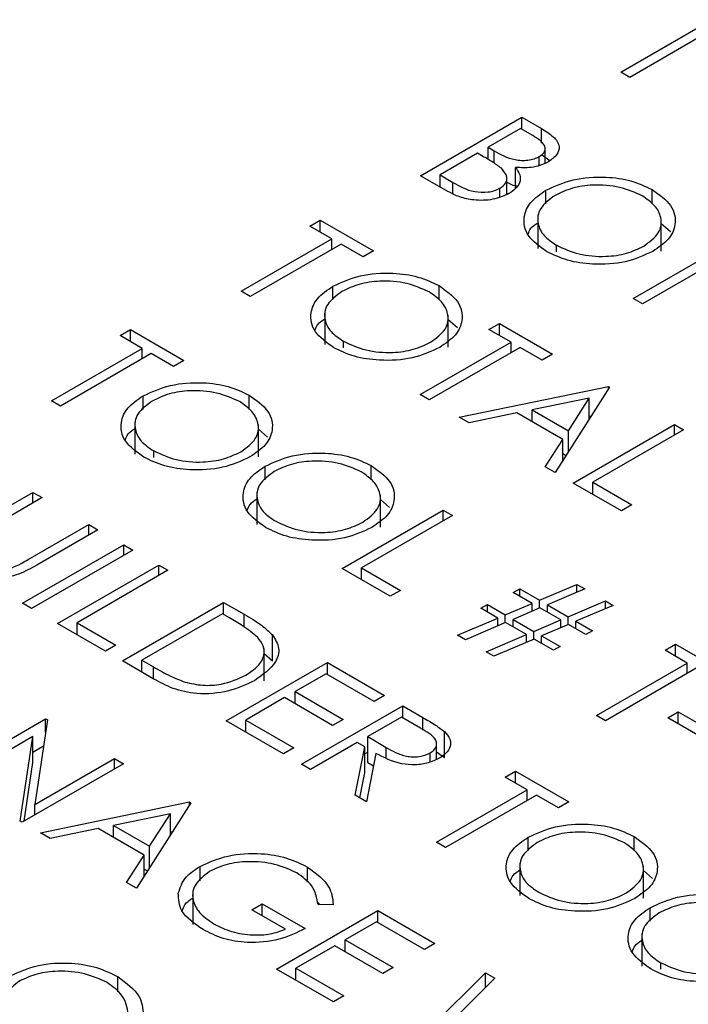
# Model space of a CAD drawing. Header units: inches. Extents: x 1880 to 2363, y -453 to -54.
# Tile 668 of 1056: x 1949.741 to 1950.162, y -148.8 to -148.181. Entities that reach past the tile are written whole.
import ezdxf

# ---------------------------------------------------------------- set-up
doc = ezdxf.new("R2010")
doc.units = ezdxf.units.IN
doc.header["$LTSCALE"] = 0.5
doc.header["$MEASUREMENT"] = 0
doc.layers.add('SID-M-S', color=105, linetype='Continuous')

msp = doc.modelspace()

# ---------------------------------------------------------------- linework, layer by layer
at = {"layer": 'SID-M-S'}
for p, q in [((1950.11916, -148.214), (1950.17627, -148.18103)), ((1950.18198, -148.18433), (1950.12487, -148.2173)), ((1950.12487, -148.2173), (1950.11916, -148.214)), ((1949.99331, -148.27912), (1950.05695, -148.24238)), ((1950.05695, -148.24238), (1950.06936, -148.24955)), ((1950.05695, -148.24992), (1950.05695, -148.24238)), ((1950.05613, -148.24945), (1950.03573, -148.26122)), ((1950.06388, -148.25392), (1950.05613, -148.24945)), ((1950.06936, -148.25858), (1950.06936, -148.24955)), ((1950.02921, -148.26499), (1950.00555, -148.27865)), ((1950.03299, -148.26718), (1950.02921, -148.26499)), ((1950.03573, -148.26122), (1950.03957, -148.26344)), ((1950.03573, -148.26881), (1950.03573, -148.26122)), ((1950.03957, -148.27125), (1950.03957, -148.26344)), ((1950.06936, -148.26588), (1950.07469, -148.26957)), ((1950.07172, -148.27126), (1950.07172, -148.26223)), ((1950.06799, -148.27276), (1950.06799, -148.2671)), ((1950.05292, -148.28734), (1950.05292, -148.2739)), ((1950.01052, -148.28906), (1949.99331, -148.27912)), ((1950.00555, -148.27865), (1950.01368, -148.28335)), ((1950.00555, -148.28619), (1950.00555, -148.27865)), ((1950.01368, -148.29049), (1950.01368, -148.28335)), ((1950.0476, -148.29082), (1950.0476, -148.28082)), ((1950.04319, -148.29238), (1950.04319, -148.28706)), ((1950.07217, -148.29674), (1950.07217, -148.28823)), ((1950.13894, -148.29682), (1950.13894, -148.28783)), ((1949.92375, -148.3108), (1949.93028, -148.30703)), ((1949.93028, -148.30703), (1949.96373, -148.32634)), ((1949.93028, -148.31456), (1949.93028, -148.30703)), ((1950.06704, -148.30451), (1950.06704, -148.32492)), ((1950.14469, -148.32662), (1950.14469, -148.30621)), ((1950.14469, -148.30917), (1950.15048, -148.31421)), ((1949.93762, -148.3188), (1949.92375, -148.3108)), ((1949.88051, -148.35177), (1949.93762, -148.3188)), ((1949.93762, -148.3254), (1949.93762, -148.3188)), ((1949.94333, -148.3221), (1949.88622, -148.35507)), ((1949.9572, -148.33011), (1949.94333, -148.3221)), ((1949.96373, -148.32634), (1949.9572, -148.33011)), ((1950.07885, -148.32696), (1950.07885, -148.32285)), ((1950.12711, -148.35637), (1950.18423, -148.3234)), ((1950.18994, -148.32669), (1950.13282, -148.35966)), ((1949.88622, -148.35507), (1949.88051, -148.35177)), ((1949.93816, -148.35715), (1949.93816, -148.34864)), ((1950.00493, -148.35722), (1950.00493, -148.34824)), ((1950.13282, -148.35966), (1950.12711, -148.35637)), ((1949.93303, -148.36492), (1949.93303, -148.38533)), ((1950.01068, -148.38703), (1950.01068, -148.36662)), ((1950.01068, -148.36957), (1950.01647, -148.37461)), ((1949.80443, -148.37968), (1949.81095, -148.37591)), ((1949.81095, -148.37591), (1949.84441, -148.39522)), ((1949.81095, -148.38345), (1949.81095, -148.37591)), ((1950.03634, -148.37579), (1950.04287, -148.37203)), ((1950.05022, -148.3838), (1950.03634, -148.37579)), ((1950.04287, -148.37203), (1950.07632, -148.39134)), ((1950.04287, -148.37956), (1950.04287, -148.37203)), ((1949.8183, -148.38769), (1949.80443, -148.37968)), ((1949.94484, -148.38736), (1949.94484, -148.38326)), ((1949.9931, -148.41677), (1950.05022, -148.3838)), ((1950.05022, -148.3904), (1950.05022, -148.3838)), ((1949.76119, -148.42066), (1949.8183, -148.38769)), ((1949.8183, -148.39428), (1949.8183, -148.38769)), ((1950.05593, -148.3871), (1949.99881, -148.42007)), ((1950.0698, -148.39511), (1950.05593, -148.3871)), ((1949.82401, -148.39098), (1949.7669, -148.42395)), ((1949.83788, -148.39899), (1949.82401, -148.39098)), ((1949.84441, -148.39522), (1949.83788, -148.39899)), ((1950.07632, -148.39134), (1950.0698, -148.39511)), ((1950.01758, -148.4309), (1950.11141, -148.41159)), ((1950.11222, -148.41206), (1950.07796, -148.46576)), ((1950.11141, -148.41159), (1950.11222, -148.41206)), ((1950.11141, -148.41334), (1950.11141, -148.41159)), ((1949.7669, -148.42395), (1949.76119, -148.42066)), ((1949.81883, -148.42603), (1949.81883, -148.41752)), ((1949.88561, -148.42611), (1949.88561, -148.41713)), ((1949.99881, -148.42007), (1949.9931, -148.41677)), ((1950.09935, -148.41895), (1950.06351, -148.42633)), ((1950.08625, -148.43946), (1950.09935, -148.41895)), ((1950.09935, -148.43224), (1950.09935, -148.41895)), ((1950.06351, -148.43387), (1950.06351, -148.42633)), ((1950.06351, -148.42633), (1950.08625, -148.43946)), ((1950.02381, -148.4345), (1950.01758, -148.4309)), ((1950.05389, -148.42831), (1950.02381, -148.4345)), ((1950.08274, -148.44497), (1950.05389, -148.42831)), ((1950.09935, -148.4304), (1950.10069, -148.43013)), ((1949.81371, -148.4338), (1949.81371, -148.45422)), ((1949.89136, -148.45591), (1949.89136, -148.4355)), ((1949.89136, -148.43846), (1949.89715, -148.4435)), ((1950.08625, -148.45275), (1950.08625, -148.43946)), ((1950.08938, -148.47235), (1950.15302, -148.43561)), ((1950.15873, -148.43891), (1950.10162, -148.47188)), ((1950.15302, -148.43561), (1950.15873, -148.43891)), ((1950.15302, -148.44221), (1950.15302, -148.43561)), ((1950.07175, -148.46217), (1950.08274, -148.44497)), ((1950.08274, -148.45827), (1950.08274, -148.44497)), ((1949.82551, -148.45625), (1949.82551, -148.45214)), ((1950.08274, -148.45376), (1950.08484, -148.45497)), ((1949.89553, -148.47031), (1949.89553, -148.4618)), ((1949.9623, -148.47038), (1949.9623, -148.4614)), ((1950.07796, -148.46576), (1950.07175, -148.46217)), ((1950.11957, -148.48978), (1950.08938, -148.47235)), ((1950.10162, -148.47188), (1950.12609, -148.48601)), ((1950.10162, -148.47942), (1950.10162, -148.47188)), ((1949.71112, -148.50043), (1949.74956, -148.47824)), ((1949.75527, -148.48154), (1949.71714, -148.50355)), ((1949.74956, -148.47824), (1949.75527, -148.48154)), ((1949.74956, -148.48483), (1949.74956, -148.47824)), ((1949.8904, -148.47808), (1949.8904, -148.49849)), ((1949.96805, -148.50019), (1949.96805, -148.47978)), ((1949.96805, -148.48273), (1949.97384, -148.48777)), ((1950.12609, -148.48601), (1950.11957, -148.48978)), ((1949.94395, -148.52616), (1950.00758, -148.48942)), ((1950.0133, -148.49272), (1949.95618, -148.52569)), ((1950.00758, -148.48942), (1950.0133, -148.49272)), ((1950.00758, -148.49602), (1950.00758, -148.48942)), ((1949.74651, -148.5205), (1949.78464, -148.49849)), ((1949.78464, -148.49849), (1949.79035, -148.50179)), ((1949.78464, -148.50509), (1949.78464, -148.49849)), ((1949.79035, -148.50179), (1949.75192, -148.52398)), ((1949.74303, -148.54795), (1949.80667, -148.51121)), ((1949.80667, -148.51121), (1949.81238, -148.51451)), ((1949.80667, -148.5178), (1949.80667, -148.51121)), ((1949.81238, -148.51451), (1949.74874, -148.55124)), ((1949.76506, -148.56066), (1949.8287, -148.52393)), ((1949.8287, -148.52393), (1949.83441, -148.52722)), ((1949.8287, -148.53052), (1949.8287, -148.52393)), ((1949.97413, -148.54359), (1949.94395, -148.52616)), ((1949.95618, -148.52569), (1949.98066, -148.53982)), ((1949.95618, -148.53323), (1949.95618, -148.52569)), ((1949.83441, -148.52722), (1949.7773, -148.56019)), ((1950.06816, -148.54606), (1950.09162, -148.53605)), ((1950.09162, -148.53605), (1950.09654, -148.53889)), ((1950.09162, -148.54099), (1950.09162, -148.53605)), ((1949.98066, -148.53982), (1949.97413, -148.54359)), ((1950.05164, -148.54124), (1950.05572, -148.53888)), ((1950.06347, -148.54806), (1950.05164, -148.54124)), ((1950.05572, -148.53888), (1950.06816, -148.54606)), ((1950.05572, -148.54359), (1950.05572, -148.53888)), ((1950.09654, -148.53889), (1950.07309, -148.5489)), ((1949.74874, -148.55124), (1949.74303, -148.54795)), ((1949.80586, -148.58421), (1949.86949, -148.54748)), ((1949.86949, -148.54748), (1949.88235, -148.55489)), ((1949.86949, -148.55501), (1949.86949, -148.54748)), ((1950.03125, -148.55113), (1950.03533, -148.54877)), ((1950.03533, -148.54877), (1950.04658, -148.55527)), ((1950.03533, -148.55348), (1950.03533, -148.54877)), ((1950.04658, -148.55527), (1950.06347, -148.54806)), ((1950.06839, -148.55091), (1950.05152, -148.55812)), ((1950.06347, -148.55301), (1950.06347, -148.54806)), ((1950.06816, -148.551), (1950.06816, -148.54606)), ((1950.08142, -148.55843), (1950.06839, -148.55091)), ((1950.07309, -148.5489), (1950.08611, -148.55642)), ((1950.07309, -148.55361), (1950.07309, -148.5489)), ((1950.08611, -148.55642), (1950.10957, -148.54642)), ((1950.11449, -148.54926), (1950.09104, -148.55927)), ((1950.10957, -148.54642), (1950.11449, -148.54926)), ((1950.10957, -148.55136), (1950.10957, -148.54642)), ((1949.86868, -148.55454), (1949.81809, -148.58374)), ((1949.87315, -148.55712), (1949.86868, -148.55454)), ((1949.88235, -148.56284), (1949.88235, -148.55489)), ((1950.04189, -148.55727), (1950.03125, -148.55113)), ((1950.04658, -148.56022), (1950.04658, -148.55527)), ((1950.08611, -148.56137), (1950.08611, -148.55642)), ((1949.79525, -148.57809), (1949.76506, -148.56066)), ((1949.7773, -148.56019), (1949.80178, -148.57432)), ((1949.7773, -148.56773), (1949.7773, -148.56019)), ((1950.01656, -148.56808), (1950.04189, -148.55727)), ((1950.04682, -148.56012), (1950.02149, -148.57093)), ((1950.04189, -148.56223), (1950.04189, -148.55727)), ((1950.05984, -148.56763), (1950.04682, -148.56012)), ((1950.05152, -148.55812), (1950.06453, -148.56563)), ((1950.05152, -148.56283), (1950.05152, -148.55812)), ((1950.06453, -148.56563), (1950.08142, -148.55843)), ((1950.08634, -148.56127), (1950.06947, -148.56848)), ((1950.08142, -148.56337), (1950.08142, -148.55843)), ((1950.09733, -148.56761), (1950.08634, -148.56127)), ((1950.09104, -148.55927), (1950.10141, -148.56526)), ((1950.09104, -148.56398), (1950.09104, -148.55927)), ((1949.90024, -148.58421), (1949.90024, -148.56788)), ((1950.02149, -148.57093), (1950.01656, -148.56808)), ((1950.03451, -148.57844), (1950.05984, -148.56763)), ((1950.05984, -148.57259), (1950.05984, -148.56763)), ((1950.06453, -148.57058), (1950.06453, -148.56563)), ((1950.06947, -148.56848), (1950.08102, -148.57515)), ((1950.06947, -148.57319), (1950.06947, -148.56848)), ((1950.10141, -148.56526), (1950.09733, -148.56761)), ((1949.80178, -148.57432), (1949.79525, -148.57809)), ((1950.06477, -148.57048), (1950.03944, -148.58129)), ((1950.07694, -148.5775), (1950.06477, -148.57048)), ((1950.08102, -148.57515), (1950.07694, -148.5775)), ((1950.1471, -148.5775), (1950.15363, -148.57373)), ((1950.15363, -148.57373), (1950.18708, -148.59305)), ((1950.15363, -148.58127), (1950.15363, -148.57373)), ((1949.89497, -148.59677), (1949.89497, -148.57636)), ((1949.89497, -148.5796), (1949.90024, -148.58421)), ((1950.03944, -148.58129), (1950.03451, -148.57844)), ((1950.16097, -148.58551), (1950.1471, -148.5775)), ((1949.82558, -148.5956), (1949.80586, -148.58421)), ((1949.81809, -148.58374), (1949.8254, -148.58796)), ((1949.81809, -148.59128), (1949.81809, -148.58374)), ((1949.8254, -148.5955), (1949.8254, -148.58796)), ((1949.87113, -148.62189), (1949.93477, -148.58516)), ((1949.93477, -148.58516), (1949.97067, -148.60588)), ((1949.93477, -148.59269), (1949.93477, -148.58516)), ((1950.10386, -148.61848), (1950.16097, -148.58551)), ((1950.16097, -148.5921), (1950.16097, -148.58551)), ((1949.93395, -148.59222), (1949.91437, -148.60353)), ((1949.96414, -148.60965), (1949.93395, -148.59222)), ((1950.16668, -148.58881), (1950.10957, -148.62178)), ((1949.91437, -148.60353), (1949.94456, -148.62095)), ((1949.91437, -148.61106), (1949.91437, -148.60353)), ((1949.97067, -148.60588), (1949.96414, -148.60965)), ((1949.90784, -148.60729), (1949.88337, -148.62142)), ((1949.93803, -148.62472), (1949.90784, -148.60729)), ((1949.91845, -148.64921), (1949.98209, -148.61247)), ((1949.98209, -148.61247), (1949.99482, -148.61983)), ((1949.98209, -148.62001), (1949.98209, -148.61247)), ((1950.10957, -148.62178), (1950.10386, -148.61848)), ((1950.14873, -148.61989), (1950.15526, -148.61612)), ((1950.15526, -148.61612), (1950.17974, -148.63025)), ((1950.15526, -148.62366), (1950.15526, -148.61612)), ((1949.69387, -148.65734), (1949.75751, -148.6206)), ((1949.75871, -148.62129), (1949.75067, -148.67448)), ((1949.75751, -148.6206), (1949.75871, -148.62129)), ((1949.75751, -148.62921), (1949.75751, -148.6206)), ((1949.90703, -148.64262), (1949.87113, -148.62189)), ((1949.88337, -148.62142), (1949.91355, -148.63885)), ((1949.88337, -148.62896), (1949.88337, -148.62142)), ((1949.94456, -148.62095), (1949.93803, -148.62472)), ((1949.98127, -148.61954), (1949.96006, -148.63179)), ((1949.9932, -148.62643), (1949.98127, -148.61954)), ((1949.99482, -148.62767), (1949.99482, -148.61983)), ((1950.17321, -148.63402), (1950.14873, -148.61989)), ((1950.00838, -148.64498), (1950.00838, -148.62865)), ((1949.74956, -148.63179), (1949.69959, -148.66063)), ((1949.74153, -148.68485), (1949.74956, -148.63179)), ((1949.74956, -148.64812), (1949.74956, -148.63179)), ((1949.74956, -148.64152), (1949.75624, -148.63767)), ((1949.95353, -148.63555), (1949.92416, -148.65251)), ((1949.95817, -148.63823), (1949.95353, -148.63555)), ((1949.96006, -148.63179), (1949.97162, -148.63856)), ((1949.96006, -148.64812), (1949.96006, -148.63179)), ((1950.00341, -148.64607), (1950.00341, -148.63632)), ((1949.91355, -148.63885), (1949.90703, -148.64262)), ((1949.95218, -148.66869), (1949.95817, -148.63823)), ((1949.95817, -148.65456), (1949.95817, -148.63823)), ((1949.95817, -148.64261), (1949.96006, -148.64152)), ((1949.96523, -148.64231), (1949.95924, -148.67276)), ((1949.97162, -148.64486), (1949.97162, -148.63856)), ((1949.99935, -148.64777), (1949.99935, -148.64207)), ((1950.00341, -148.6414), (1950.00838, -148.64498)), ((1949.80647, -148.64886), (1949.74283, -148.6856)), ((1949.74399, -148.68493), (1949.74956, -148.64812)), ((1949.75067, -148.67448), (1949.80076, -148.64556)), ((1949.80076, -148.64556), (1949.80647, -148.64886)), ((1949.80076, -148.65216), (1949.80076, -148.64556)), ((1949.92416, -148.65251), (1949.91845, -148.64921)), ((1949.96006, -148.64812), (1949.96368, -148.65024)), ((1949.95507, -148.67035), (1949.95817, -148.65456)), ((1950.04654, -148.65722), (1950.05307, -148.65345)), ((1950.05307, -148.65345), (1950.08652, -148.67276)), ((1950.05307, -148.66099), (1950.05307, -148.65345)), ((1950.06041, -148.66523), (1950.04654, -148.65722)), ((1950.0033, -148.6982), (1950.06041, -148.66523)), ((1950.06613, -148.66852), (1950.00901, -148.70149)), ((1950.06041, -148.67182), (1950.06041, -148.66523)), ((1950.08, -148.67653), (1950.06613, -148.66852)), ((1949.75067, -148.68107), (1949.75067, -148.67448)), ((1949.75425, -148.69219), (1949.84808, -148.67288)), ((1949.84889, -148.67335), (1949.81463, -148.72705)), ((1949.84808, -148.67288), (1949.84889, -148.67335)), ((1949.84808, -148.67463), (1949.84808, -148.67288)), ((1949.95924, -148.67276), (1949.95218, -148.66869)), ((1950.08652, -148.67276), (1950.08, -148.67653)), ((1949.83602, -148.68024), (1949.80018, -148.68762)), ((1949.82293, -148.70075), (1949.83602, -148.68024)), ((1949.83602, -148.69353), (1949.83602, -148.68024)), ((1949.74283, -148.6856), (1949.74153, -148.68485)), ((1949.76048, -148.69579), (1949.75425, -148.69219)), ((1949.79056, -148.6896), (1949.76048, -148.69579)), ((1949.81941, -148.70626), (1949.79056, -148.6896)), ((1949.80018, -148.68762), (1949.82293, -148.70075)), ((1949.80018, -148.69516), (1949.80018, -148.68762)), ((1949.83602, -148.69169), (1949.83736, -148.69142)), ((1950.00901, -148.70149), (1950.0033, -148.6982)), ((1950.06095, -148.70357), (1950.06095, -148.69506)), ((1950.12772, -148.70365), (1950.12772, -148.69466)), ((1949.82293, -148.71404), (1949.82293, -148.70075)), ((1949.80842, -148.72346), (1949.81941, -148.70626)), ((1949.81941, -148.71956), (1949.81941, -148.70626)), ((1950.05583, -148.71134), (1950.05583, -148.73175)), ((1949.81941, -148.71505), (1949.82151, -148.71626)), ((1949.85463, -148.72238), (1949.85463, -148.71337)), ((1949.92229, -148.72338), (1949.92229, -148.71384)), ((1950.13347, -148.73345), (1950.13347, -148.71304)), ((1950.13347, -148.716), (1950.13926, -148.72104)), ((1949.81463, -148.72705), (1949.80842, -148.72346)), ((1949.85002, -148.72957), (1949.85002, -148.74999)), ((1949.92828, -148.73576), (1949.93006, -148.73743)), ((1949.88724, -148.74071), (1949.89377, -148.73694)), ((1949.90845, -148.75295), (1949.88724, -148.74071)), ((1949.89377, -148.73694), (1949.92069, -148.75248)), ((1949.89377, -148.74447), (1949.89377, -148.73694)), ((1949.90274, -148.77791), (1949.96638, -148.74118)), ((1949.93839, -148.73756), (1949.92885, -148.73741)), ((1949.96638, -148.74118), (1950.00228, -148.7619)), ((1949.96638, -148.74871), (1949.96638, -148.74118)), ((1950.13764, -148.74784), (1950.13764, -148.73934)), ((1949.96557, -148.74824), (1949.94598, -148.75955)), ((1949.99575, -148.76567), (1949.96557, -148.74824)), ((1949.94598, -148.75955), (1949.97617, -148.77697)), ((1949.94598, -148.76708), (1949.94598, -148.75955)), ((1950.13252, -148.75562), (1950.13252, -148.77603)), ((1949.93946, -148.76331), (1949.91498, -148.77744)), ((1949.96965, -148.78074), (1949.93946, -148.76331)), ((1950.00228, -148.7619), (1949.99575, -148.76567)), ((1949.93864, -148.79864), (1949.90274, -148.77791)), ((1949.91498, -148.77744), (1949.94517, -148.79487)), ((1949.91498, -148.78498), (1949.91498, -148.77744)), ((1949.97617, -148.77697), (1949.96965, -148.78074)), ((1950.14432, -148.77806), (1950.14432, -148.77396)), ((1949.80296, -148.79227), (1949.80296, -148.78272)), ((1949.98739, -148.82678), (1950.0341, -148.78027)), ((1950.04, -148.78368), (1950.00579, -148.81781)), ((1950.0341, -148.78027), (1950.04, -148.78368)), ((1950.0341, -148.78957), (1950.0341, -148.78027)), ((1949.94517, -148.79487), (1949.93864, -148.79864))]:
    msp.add_line(p, q, dxfattribs=at)
for points, knots in [([(1950.06936, -148.24955), (1950.07203, -148.25116), (1950.07734, -148.25436), (1950.08127, -148.26037), (1950.0795, -148.26622), (1950.07571, -148.26896), (1950.07381, -148.27033)], [0, 0, 0, 0, 0.281317, 0.559922, 0.779935, 1, 1, 1, 1]), ([(1950.06799, -148.2671), (1950.06937, -148.26608), (1950.07145, -148.26456), (1950.07186, -148.262), (1950.07078, -148.25824), (1950.06694, -148.25584), (1950.06388, -148.25392)], [0, 0, 0, 0, 0.249284, 0.374925, 0.500645, 1, 1, 1, 1]), ([(1950.03957, -148.26344), (1950.04358, -148.26574), (1950.04859, -148.26862), (1950.05674, -148.2696), (1950.06087, -148.26943), (1950.06484, -148.26864), (1950.06694, -148.26761), (1950.06799, -148.2671)], [0, 0, 0, 0, 0.498607, 0.624009, 0.749401, 0.874736, 1, 1, 1, 1]), ([(1950.04415, -148.27448), (1950.04221, -148.27305), (1950.03874, -148.27048), (1950.03475, -148.26819), (1950.03299, -148.26718)], [0, 0, 0, 0, 0.559734, 1, 1, 1, 1]), ([(1950.07381, -148.27033), (1950.0722, -148.27113), (1950.06898, -148.27274), (1950.06178, -148.27447), (1950.05627, -148.27411), (1950.05292, -148.2739)], [0, 0, 0, 0, 0.280867, 0.561527, 1, 1, 1, 1]), ([(1950.04319, -148.28706), (1950.04456, -148.28605), (1950.0473, -148.28403), (1950.04816, -148.27928), (1950.04567, -148.2763), (1950.04415, -148.27448)], [0, 0, 0, 0, 0.2799437, 0.5604286, 1, 1, 1, 1]), ([(1950.05292, -148.2739), (1950.05405, -148.27544), (1950.05631, -148.27853), (1950.05606, -148.28331), (1950.05337, -148.28737), (1950.05039, -148.28936), (1950.0489, -148.29036)], [0, 0, 0, 0, 0.2803823, 0.5596055, 0.7797648, 1, 1, 1, 1]), ([(1950.01368, -148.28335), (1950.01784, -148.28574), (1950.02408, -148.28934), (1950.03446, -148.28969), (1950.03991, -148.28865), (1950.0421, -148.28759), (1950.04319, -148.28706)], [0, 0, 0, 0, 0.49936, 0.748736, 0.874399, 1, 1, 1, 1]), ([(1950.0476, -148.28318), (1950.04915, -148.2841), (1950.05108, -148.28524), (1950.0537, -148.28548), (1950.0542, -148.28553)], [0, 0, 0, 0, 0.80818, 1, 1, 1, 1]), ([(1950.07217, -148.28823), (1950.07767, -148.28574), (1950.08866, -148.28075), (1950.10855, -148.27932), (1950.12621, -148.28182), (1950.1347, -148.28583), (1950.13894, -148.28783)], [0, 0, 0, 0, 0.279731, 0.559327, 0.77968, 1, 1, 1, 1]), ([(1950.0489, -148.29036), (1950.04567, -148.29179), (1950.03921, -148.29465), (1950.02743, -148.29483), (1950.01762, -148.29272), (1950.01289, -148.29028), (1950.01052, -148.28906)], [0, 0, 0, 0, 0.279141, 0.558654, 0.779059, 1, 1, 1, 1]), ([(1950.07255, -148.32675), (1950.06816, -148.32359), (1950.05939, -148.31727), (1950.05742, -148.30574), (1950.06158, -148.29553), (1950.06864, -148.29066), (1950.07217, -148.28823)], [0, 0, 0, 0, 0.279663, 0.559354, 0.779636, 1, 1, 1, 1]), ([(1950.1327, -148.29176), (1950.12816, -148.28975), (1950.11908, -148.28571), (1950.1028, -148.28449), (1950.08828, -148.28652), (1950.08136, -148.28985), (1950.0779, -148.29151)], [0, 0, 0, 0, 0.279627, 0.55935, 0.77963, 1, 1, 1, 1]), ([(1950.13894, -148.28783), (1950.14341, -148.29102), (1950.15233, -148.29738), (1950.15445, -148.30903), (1950.15013, -148.31933), (1950.14296, -148.32423), (1950.13938, -148.32668)], [0, 0, 0, 0, 0.279767, 0.559358, 0.779571, 1, 1, 1, 1]), ([(1950.0779, -148.29151), (1950.07438, -148.29411), (1950.06733, -148.29931), (1950.06637, -148.30874), (1950.07018, -148.31695), (1950.07596, -148.32088), (1950.07885, -148.32285)], [0, 0, 0, 0, 0.279416, 0.559077, 0.779478, 1, 1, 1, 1]), ([(1950.13368, -148.32337), (1950.13723, -148.32076), (1950.14433, -148.31553), (1950.14535, -148.306), (1950.14125, -148.29778), (1950.13555, -148.29377), (1950.1327, -148.29176)], [0, 0, 0, 0, 0.279468, 0.55887, 0.779516, 1, 1, 1, 1]), ([(1950.06103, -148.31589), (1950.06142, -148.31461), (1950.06225, -148.3119), (1950.06538, -148.30981), (1950.06704, -148.3087)], [0, 0, 0, 0, 0.469148, 1, 1, 1, 1]), ([(1950.13938, -148.32668), (1950.13388, -148.32921), (1950.12288, -148.33426), (1950.10287, -148.33535), (1950.08518, -148.3329), (1950.07676, -148.3288), (1950.07255, -148.32675)], [0, 0, 0, 0, 0.2796304, 0.5593429, 0.7795972, 1, 1, 1, 1]), ([(1950.07885, -148.32285), (1950.08335, -148.32492), (1950.09235, -148.32905), (1950.10868, -148.33043), (1950.12326, -148.32837), (1950.13021, -148.32504), (1950.13368, -148.32337)], [0, 0, 0, 0, 0.27983, 0.559389, 0.779654, 1, 1, 1, 1]), ([(1949.93816, -148.34864), (1949.94366, -148.34614), (1949.95465, -148.34115), (1949.97454, -148.33972), (1949.9922, -148.34222), (1950.00069, -148.34624), (1950.00493, -148.34824)], [0, 0, 0, 0, 0.279731, 0.559327, 0.77968, 1, 1, 1, 1]), ([(1949.99869, -148.35217), (1949.99415, -148.35015), (1949.98507, -148.34612), (1949.96879, -148.3449), (1949.95427, -148.34693), (1949.94735, -148.35026), (1949.94389, -148.35192)], [0, 0, 0, 0, 0.279627, 0.55935, 0.77963, 1, 1, 1, 1]), ([(1949.93854, -148.38716), (1949.93415, -148.384), (1949.92538, -148.37767), (1949.92341, -148.36615), (1949.92757, -148.35594), (1949.93463, -148.35107), (1949.93816, -148.34864)], [0, 0, 0, 0, 0.279663, 0.559354, 0.779636, 1, 1, 1, 1]), ([(1949.94389, -148.35192), (1949.94037, -148.35452), (1949.93332, -148.35971), (1949.93236, -148.36914), (1949.93617, -148.37736), (1949.94195, -148.38129), (1949.94484, -148.38326)], [0, 0, 0, 0, 0.279416, 0.559077, 0.779478, 1, 1, 1, 1]), ([(1949.99967, -148.38378), (1950.00322, -148.38117), (1950.01032, -148.37594), (1950.01134, -148.36641), (1950.00724, -148.35819), (1950.00154, -148.35418), (1949.99869, -148.35217)], [0, 0, 0, 0, 0.279468, 0.5588703, 0.7795158, 1, 1, 1, 1]), ([(1950.00493, -148.34824), (1950.0094, -148.35142), (1950.01832, -148.35778), (1950.02044, -148.36943), (1950.01612, -148.37974), (1950.00895, -148.38464), (1950.00537, -148.38708)], [0, 0, 0, 0, 0.279767, 0.559358, 0.779571, 1, 1, 1, 1]), ([(1949.92702, -148.37629), (1949.92741, -148.37502), (1949.92824, -148.37231), (1949.93137, -148.37022), (1949.93303, -148.36911)], [0, 0, 0, 0, 0.469148, 1, 1, 1, 1]), ([(1949.94484, -148.38326), (1949.94934, -148.38532), (1949.95834, -148.38946), (1949.97467, -148.39084), (1949.98925, -148.38878), (1949.9962, -148.38545), (1949.99967, -148.38378)], [0, 0, 0, 0, 0.2798297, 0.559389, 0.7796538, 1, 1, 1, 1]), ([(1950.00537, -148.38708), (1949.99987, -148.38961), (1949.98887, -148.39467), (1949.96886, -148.39575), (1949.95117, -148.3933), (1949.94275, -148.38921), (1949.93854, -148.38716)], [0, 0, 0, 0, 0.27963, 0.559343, 0.779597, 1, 1, 1, 1]), ([(1949.81883, -148.41752), (1949.82433, -148.41503), (1949.83532, -148.41004), (1949.85522, -148.40861), (1949.87288, -148.41111), (1949.88137, -148.41512), (1949.88561, -148.41713)], [0, 0, 0, 0, 0.279731, 0.559327, 0.77968, 1, 1, 1, 1]), ([(1949.87936, -148.42106), (1949.87482, -148.41904), (1949.86574, -148.415), (1949.84946, -148.41379), (1949.83494, -148.41582), (1949.82803, -148.41914), (1949.82457, -148.42081)], [0, 0, 0, 0, 0.2796271, 0.5593495, 0.7796302, 1, 1, 1, 1]), ([(1949.81922, -148.45604), (1949.81483, -148.45288), (1949.80606, -148.44656), (1949.80408, -148.43503), (1949.80825, -148.42482), (1949.8153, -148.41996), (1949.81883, -148.41752)], [0, 0, 0, 0, 0.2796633, 0.5593539, 0.7796364, 1, 1, 1, 1]), ([(1949.82457, -148.42081), (1949.82105, -148.4234), (1949.814, -148.4286), (1949.81304, -148.43803), (1949.81684, -148.44624), (1949.82262, -148.45017), (1949.82551, -148.45214)], [0, 0, 0, 0, 0.279416, 0.559077, 0.779478, 1, 1, 1, 1]), ([(1949.88561, -148.41713), (1949.89007, -148.42031), (1949.899, -148.42667), (1949.90112, -148.43832), (1949.8968, -148.44863), (1949.88963, -148.45352), (1949.88604, -148.45597)], [0, 0, 0, 0, 0.279767, 0.559358, 0.779571, 1, 1, 1, 1]), ([(1949.88034, -148.45266), (1949.8839, -148.45005), (1949.891, -148.44482), (1949.89202, -148.43529), (1949.88791, -148.42707), (1949.88221, -148.42306), (1949.87936, -148.42106)], [0, 0, 0, 0, 0.279468, 0.55887, 0.779516, 1, 1, 1, 1]), ([(1949.8077, -148.44518), (1949.80809, -148.4439), (1949.80892, -148.44119), (1949.81205, -148.4391), (1949.81371, -148.43799)], [0, 0, 0, 0, 0.469148, 1, 1, 1, 1]), ([(1949.88604, -148.45597), (1949.88054, -148.4585), (1949.86955, -148.46355), (1949.84954, -148.46464), (1949.83184, -148.46219), (1949.82343, -148.45809), (1949.81922, -148.45604)], [0, 0, 0, 0, 0.27963, 0.559343, 0.779597, 1, 1, 1, 1]), ([(1949.82551, -148.45214), (1949.83002, -148.45421), (1949.83902, -148.45834), (1949.85535, -148.45972), (1949.86993, -148.45766), (1949.87687, -148.45433), (1949.88034, -148.45266)], [0, 0, 0, 0, 0.2798297, 0.559389, 0.7796538, 1, 1, 1, 1]), ([(1949.89553, -148.4618), (1949.90103, -148.4593), (1949.91202, -148.45431), (1949.93191, -148.45288), (1949.94957, -148.45538), (1949.95806, -148.45939), (1949.9623, -148.4614)], [0, 0, 0, 0, 0.279731, 0.559327, 0.77968, 1, 1, 1, 1]), ([(1949.89591, -148.50032), (1949.89152, -148.49715), (1949.88275, -148.49083), (1949.88078, -148.4793), (1949.88494, -148.46909), (1949.892, -148.46423), (1949.89553, -148.4618)], [0, 0, 0, 0, 0.279663, 0.559354, 0.779636, 1, 1, 1, 1]), ([(1949.95606, -148.46533), (1949.95152, -148.46331), (1949.94244, -148.45928), (1949.92616, -148.45806), (1949.91164, -148.46009), (1949.90472, -148.46342), (1949.90126, -148.46508)], [0, 0, 0, 0, 0.279627, 0.55935, 0.77963, 1, 1, 1, 1]), ([(1949.9623, -148.4614), (1949.96677, -148.46458), (1949.97569, -148.47094), (1949.97781, -148.48259), (1949.97349, -148.4929), (1949.96632, -148.49779), (1949.96274, -148.50024)], [0, 0, 0, 0, 0.2797673, 0.5593585, 0.7795711, 1, 1, 1, 1]), ([(1949.90126, -148.46508), (1949.89774, -148.46768), (1949.89069, -148.47287), (1949.88973, -148.4823), (1949.89354, -148.49052), (1949.89932, -148.49445), (1949.90221, -148.49642)], [0, 0, 0, 0, 0.279416, 0.559077, 0.779478, 1, 1, 1, 1]), ([(1949.95704, -148.49694), (1949.96059, -148.49432), (1949.96769, -148.4891), (1949.96871, -148.47957), (1949.96461, -148.47135), (1949.95891, -148.46733), (1949.95606, -148.46533)], [0, 0, 0, 0, 0.279468, 0.55887, 0.779516, 1, 1, 1, 1]), ([(1949.88439, -148.48945), (1949.88478, -148.48818), (1949.88561, -148.48547), (1949.88874, -148.48338), (1949.8904, -148.48227)], [0, 0, 0, 0, 0.469148, 1, 1, 1, 1]), ([(1949.96274, -148.50024), (1949.95724, -148.50277), (1949.94624, -148.50783), (1949.92623, -148.50891), (1949.90854, -148.50646), (1949.90012, -148.50237), (1949.89591, -148.50032)], [0, 0, 0, 0, 0.2796304, 0.5593429, 0.7795972, 1, 1, 1, 1]), ([(1949.90221, -148.49642), (1949.90671, -148.49848), (1949.91571, -148.50262), (1949.93204, -148.504), (1949.94662, -148.50194), (1949.95356, -148.49861), (1949.95704, -148.49694)], [0, 0, 0, 0, 0.27983, 0.559389, 0.779654, 1, 1, 1, 1]), ([(1949.75192, -148.52398), (1949.74832, -148.52599), (1949.74116, -148.53), (1949.72792, -148.53321), (1949.71457, -148.53236), (1949.7084, -148.52949), (1949.70531, -148.52805)], [0, 0, 0, 0, 0.281655, 0.560111, 0.78008, 1, 1, 1, 1]), ([(1949.73598, -148.52583), (1949.73806, -148.52491), (1949.74177, -148.52327), (1949.74506, -148.52135), (1949.74651, -148.5205)], [0, 0, 0, 0, 0.559624, 1, 1, 1, 1]), ([(1949.89092, -148.56944), (1949.88794, -148.56698), (1949.88261, -148.56259), (1949.87604, -148.5588), (1949.87315, -148.55712)], [0, 0, 0, 0, 0.559542, 1, 1, 1, 1]), ([(1949.88235, -148.55489), (1949.88617, -148.5571), (1949.89298, -148.56105), (1949.89803, -148.56579), (1949.90024, -148.56788)], [0, 0, 0, 0, 0.560445, 1, 1, 1, 1]), ([(1949.88339, -148.59315), (1949.88616, -148.59131), (1949.8917, -148.58764), (1949.89525, -148.58103), (1949.89499, -148.57469), (1949.89228, -148.57119), (1949.89092, -148.56944)], [0, 0, 0, 0, 0.280178, 0.559765, 0.779797, 1, 1, 1, 1]), ([(1949.90024, -148.56788), (1949.90191, -148.57065), (1949.90525, -148.57621), (1949.9024, -148.58694), (1949.89413, -148.59285), (1949.88909, -148.59645)], [0, 0, 0, 0, 0.280264, 0.560715, 1, 1, 1, 1]), ([(1949.8254, -148.58796), (1949.82882, -148.58994), (1949.83492, -148.59349), (1949.84207, -148.59629), (1949.84521, -148.59753)], [0, 0, 0, 0, 0.560426, 1, 1, 1, 1]), ([(1949.84521, -148.59753), (1949.84886, -148.59835), (1949.85617, -148.6), (1949.87062, -148.59906), (1949.87855, -148.59539), (1949.88339, -148.59315)], [0, 0, 0, 0, 0.280536, 0.561015, 1, 1, 1, 1]), ([(1949.88909, -148.59645), (1949.88385, -148.59894), (1949.87338, -148.60391), (1949.85375, -148.60573), (1949.83719, -148.60191), (1949.82946, -148.59771), (1949.82558, -148.5956)], [0, 0, 0, 0, 0.280124, 0.559248, 0.778837, 1, 1, 1, 1]), ([(1949.99482, -148.61983), (1949.99754, -148.62138), (1950.00238, -148.62416), (1950.00654, -148.62728), (1950.00838, -148.62865)], [0, 0, 0, 0, 0.56024, 1, 1, 1, 1]), ([(1949.99935, -148.64207), (1950.00021, -148.6415), (1950.00194, -148.64034), (1950.00321, -148.63814), (1950.00358, -148.63587), (1950.00197, -148.63135), (1949.9971, -148.62861), (1949.9932, -148.62643)], [0, 0, 0, 0, 0.1253074, 0.250617, 0.3759543, 0.5012806, 1, 1, 1, 1]), ([(1950.00838, -148.62865), (1950.00971, -148.63019), (1950.01238, -148.63325), (1950.01229, -148.63816), (1950.00967, -148.64235), (1950.00659, -148.64437), (1950.00505, -148.64538)], [0, 0, 0, 0, 0.279797, 0.5595, 0.779626, 1, 1, 1, 1]), ([(1950.00505, -148.64538), (1950.00287, -148.64644), (1949.99851, -148.64857), (1949.99002, -148.64984), (1949.9775, -148.64879), (1949.97029, -148.64498), (1949.96523, -148.64231)], [0, 0, 0, 0, 0.18712, 0.373979, 0.560911, 1, 1, 1, 1]), ([(1949.97162, -148.63856), (1949.97554, -148.64081), (1949.98045, -148.64363), (1949.98838, -148.64462), (1949.99383, -148.64439), (1949.99715, -148.643), (1949.99935, -148.64207)], [0, 0, 0, 0, 0.499827, 0.625498, 0.751208, 1, 1, 1, 1]), ([(1950.06095, -148.69506), (1950.06645, -148.69257), (1950.07744, -148.68758), (1950.09734, -148.68615), (1950.11499, -148.68865), (1950.12348, -148.69266), (1950.12772, -148.69466)], [0, 0, 0, 0, 0.279731, 0.559327, 0.77968, 1, 1, 1, 1]), ([(1950.12148, -148.69859), (1950.11694, -148.69658), (1950.10786, -148.69254), (1950.09158, -148.69132), (1950.07706, -148.69336), (1950.07014, -148.69668), (1950.06669, -148.69834)], [0, 0, 0, 0, 0.279627, 0.55935, 0.77963, 1, 1, 1, 1]), ([(1950.06133, -148.73358), (1950.05695, -148.73042), (1950.04818, -148.7241), (1950.0462, -148.71257), (1950.05036, -148.70236), (1950.05742, -148.69749), (1950.06095, -148.69506)], [0, 0, 0, 0, 0.279663, 0.559354, 0.779636, 1, 1, 1, 1]), ([(1950.06669, -148.69834), (1950.06316, -148.70094), (1950.05611, -148.70614), (1950.05516, -148.71557), (1950.05896, -148.72378), (1950.06474, -148.72771), (1950.06763, -148.72968)], [0, 0, 0, 0, 0.279416, 0.559077, 0.779478, 1, 1, 1, 1]), ([(1950.12246, -148.7302), (1950.12601, -148.72759), (1950.13311, -148.72236), (1950.13413, -148.71283), (1950.13003, -148.70461), (1950.12433, -148.7006), (1950.12148, -148.69859)], [0, 0, 0, 0, 0.279468, 0.55887, 0.779516, 1, 1, 1, 1]), ([(1950.12772, -148.69466), (1950.13219, -148.69785), (1950.14111, -148.70421), (1950.14323, -148.71586), (1950.13891, -148.72616), (1950.13175, -148.73106), (1950.12816, -148.73351)], [0, 0, 0, 0, 0.2797673, 0.5593585, 0.7795711, 1, 1, 1, 1]), ([(1949.85463, -148.71337), (1949.86025, -148.71086), (1949.87147, -148.70582), (1949.89182, -148.70465), (1949.90956, -148.70758), (1949.91804, -148.71175), (1949.92229, -148.71384)], [0, 0, 0, 0, 0.27959, 0.559072, 0.779411, 1, 1, 1, 1]), ([(1949.91557, -148.71749), (1949.91105, -148.71545), (1949.90202, -148.71137), (1949.88583, -148.70987), (1949.87117, -148.71166), (1949.86412, -148.7149), (1949.8606, -148.71652)], [0, 0, 0, 0, 0.279847, 0.559555, 0.779847, 1, 1, 1, 1]), ([(1949.84099, -148.73026), (1949.84212, -148.7267), (1949.84413, -148.72036), (1949.85142, -148.71551), (1949.85463, -148.71337)], [0, 0, 0, 0, 0.559317, 1, 1, 1, 1]), ([(1949.8606, -148.71652), (1949.85704, -148.71933), (1949.84992, -148.72494), (1949.84947, -148.73495), (1949.85439, -148.74344), (1949.8605, -148.74757), (1949.86355, -148.74964)], [0, 0, 0, 0, 0.279061, 0.558584, 0.779236, 1, 1, 1, 1]), ([(1949.92885, -148.73741), (1949.92815, -148.73327), (1949.92691, -148.72587), (1949.91903, -148.72006), (1949.91557, -148.71749)], [0, 0, 0, 0, 0.5598397, 1, 1, 1, 1]), ([(1949.92229, -148.71384), (1949.92759, -148.71777), (1949.93708, -148.72481), (1949.93799, -148.73365), (1949.93839, -148.73756)], [0, 0, 0, 0, 0.558579, 1, 1, 1, 1]), ([(1950.04981, -148.72272), (1950.0502, -148.72144), (1950.05104, -148.71873), (1950.05416, -148.71664), (1950.05583, -148.71553)], [0, 0, 0, 0, 0.469148, 1, 1, 1, 1]), ([(1949.85653, -148.75312), (1949.85113, -148.74938), (1949.84147, -148.74269), (1949.84114, -148.73406), (1949.84099, -148.73026)], [0, 0, 0, 0, 0.559617, 1, 1, 1, 1]), ([(1950.06763, -148.72968), (1950.07213, -148.73175), (1950.08113, -148.73588), (1950.09746, -148.73726), (1950.11204, -148.7352), (1950.11899, -148.73187), (1950.12246, -148.7302)], [0, 0, 0, 0, 0.2798297, 0.559389, 0.7796538, 1, 1, 1, 1]), ([(1949.8435, -148.74151), (1949.84405, -148.73973), (1949.84501, -148.73664), (1949.84853, -148.73429), (1949.85002, -148.73329)], [0, 0, 0, 0, 0.57824, 1, 1, 1, 1]), ([(1950.12816, -148.73351), (1950.12266, -148.73604), (1950.11166, -148.74109), (1950.09165, -148.74218), (1950.07396, -148.73973), (1950.06554, -148.73563), (1950.06133, -148.73358)], [0, 0, 0, 0, 0.27963, 0.559343, 0.779597, 1, 1, 1, 1]), ([(1950.13764, -148.73934), (1950.14314, -148.73684), (1950.15413, -148.73185), (1950.17403, -148.73042), (1950.19169, -148.73292), (1950.20018, -148.73693), (1950.20442, -148.73894)], [0, 0, 0, 0, 0.279731, 0.559327, 0.77968, 1, 1, 1, 1]), ([(1950.19817, -148.74287), (1950.19363, -148.74085), (1950.18455, -148.73681), (1950.16827, -148.7356), (1950.15375, -148.73763), (1950.14684, -148.74096), (1950.14338, -148.74262)], [0, 0, 0, 0, 0.279627, 0.55935, 0.77963, 1, 1, 1, 1]), ([(1950.13803, -148.77786), (1950.13364, -148.77469), (1950.12487, -148.76837), (1950.12289, -148.75684), (1950.12706, -148.74663), (1950.13411, -148.74177), (1950.13764, -148.73934)], [0, 0, 0, 0, 0.279663, 0.559354, 0.779636, 1, 1, 1, 1]), ([(1950.14338, -148.74262), (1950.13986, -148.74522), (1950.13281, -148.75041), (1950.13185, -148.75984), (1950.13565, -148.76806), (1950.14143, -148.77199), (1950.14432, -148.77396)], [0, 0, 0, 0, 0.279416, 0.559077, 0.779478, 1, 1, 1, 1]), ([(1949.92069, -148.75248), (1949.91549, -148.75503), (1949.90512, -148.76011), (1949.88572, -148.76201), (1949.8686, -148.7592), (1949.86056, -148.75515), (1949.85653, -148.75312)], [0, 0, 0, 0, 0.280351, 0.559367, 0.779371, 1, 1, 1, 1]), ([(1949.86355, -148.74964), (1949.86709, -148.75139), (1949.87415, -148.75489), (1949.88695, -148.75681), (1949.89907, -148.75626), (1949.90533, -148.75405), (1949.90845, -148.75295)], [0, 0, 0, 0, 0.280254, 0.559912, 0.779941, 1, 1, 1, 1]), ([(1950.12651, -148.76699), (1950.1269, -148.76572), (1950.12773, -148.76301), (1950.13086, -148.76092), (1950.13252, -148.75981)], [0, 0, 0, 0, 0.469148, 1, 1, 1, 1]), ([(1949.73531, -148.78226), (1949.74092, -148.77974), (1949.75215, -148.77471), (1949.77249, -148.77353), (1949.79024, -148.77647), (1949.79872, -148.78064), (1949.80296, -148.78272)], [0, 0, 0, 0, 0.27959, 0.559072, 0.779411, 1, 1, 1, 1]), ([(1949.79624, -148.78638), (1949.79173, -148.78434), (1949.7827, -148.78026), (1949.7665, -148.77875), (1949.75185, -148.78054), (1949.7448, -148.78379), (1949.74127, -148.78541)], [0, 0, 0, 0, 0.279847, 0.559555, 0.779847, 1, 1, 1, 1]), ([(1950.20485, -148.77778), (1950.19935, -148.78031), (1950.18836, -148.78537), (1950.16835, -148.78645), (1950.15065, -148.784), (1950.14224, -148.7799), (1950.13803, -148.77786)], [0, 0, 0, 0, 0.2796304, 0.5593429, 0.7795972, 1, 1, 1, 1]), ([(1950.14432, -148.77396), (1950.14883, -148.77602), (1950.15783, -148.78016), (1950.17416, -148.78154), (1950.18874, -148.77948), (1950.19568, -148.77615), (1950.19915, -148.77448)], [0, 0, 0, 0, 0.27983, 0.559389, 0.779654, 1, 1, 1, 1]), ([(1949.74127, -148.78541), (1949.73772, -148.78821), (1949.7306, -148.79383), (1949.73015, -148.80383), (1949.73507, -148.81232), (1949.74117, -148.81646), (1949.74423, -148.81852)], [0, 0, 0, 0, 0.279061, 0.558584, 0.779236, 1, 1, 1, 1]), ([(1949.80296, -148.78272), (1949.80826, -148.78665), (1949.81776, -148.79369), (1949.81866, -148.80254), (1949.81906, -148.80644)], [0, 0, 0, 0, 0.558579, 1, 1, 1, 1]), ([(1949.80953, -148.80629), (1949.80883, -148.80215), (1949.80758, -148.79476), (1949.79971, -148.78894), (1949.79624, -148.78638)], [0, 0, 0, 0, 0.55984, 1, 1, 1, 1])]:
    msp.add_open_spline(points, degree=3, knots=knots, dxfattribs=at)

doc.saveas('drawing.dxf')
